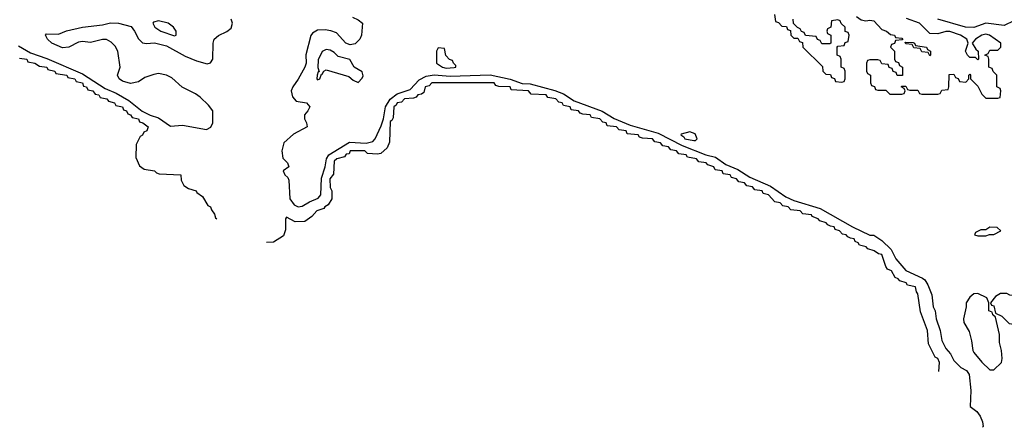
# Model space of a CAD drawing. Header units: inches. Extents: x 2710751 to 2829008, y 857003 to 965602.
# Tile 302 of 320: x 2810516 to 2815443, y 866726 to 868767. Entities that reach past the tile are written whole.
import ezdxf

# ---------------------------------------------------------------- set-up
doc = ezdxf.new("R2010")
doc.units = ezdxf.units.IN
doc.header["$MEASUREMENT"] = 0
doc.layers.add('C8816', color=7, linetype='Continuous')

msp = doc.modelspace()

# ---------------------------------------------------------------- linework, layer by layer
at = {"layer": 'C8816', "color": 2}
for points, elevation in [([(2810510, 868635.9), (2810570, 868600.9), (2810652.2, 868572.2), (2810830, 868496.3), (2810942.6, 868422.6), (2810998.4, 868398.4), (2811062, 868362), (2811128.9, 868308.9), (2811168.7, 868288.7), (2811210, 868275.3), (2811270, 868233.4), (2811330, 868238.4), (2811450, 868216.4), (2811471.4, 868228.6), (2811482.4, 868250), (2811481.6, 868310), (2811459.8, 868339.8), (2811419.3, 868379.3), (2811396, 868396), (2811328.6, 868428.6), (2811276.4, 868476.4), (2811250, 868489.7), (2811210, 868497.6), (2811186.7, 868493.3), (2811142.4, 868477.6), (2811110, 868456), (2811070, 868447), (2811030, 868459.3), (2811014, 868470), (2811004.5, 868490), (2811018, 868530), (2811007.6, 868610), (2810993.6, 868633.6), (2810973.9, 868653.9), (2810950, 868667.3), (2810930, 868667.3), (2810870, 868652.3), (2810830, 868658), (2810810, 868655.1), (2810761, 868630), (2810730, 868625.6), (2810677.2, 868650), (2810654, 868670), (2810645.2, 868690), (2810650, 868696), (2810710, 868694.4), (2810750, 868711.8), (2810830.3, 868730.3), (2810930, 868741.3), (2810970, 868751.5), (2811010.2, 868750.2), (2811072.8, 868732.8), (2811090.3, 868710), (2811110, 868670.8), (2811130, 868650.8), (2811150, 868647.3), (2811190, 868650.3), (2811250, 868636), (2811343.6, 868583.6), (2811400.3, 868560.3), (2811454.5, 868545.5), (2811470, 868550.8), (2811482, 868570), (2811483.6, 868650), (2811489.6, 868670), (2811510, 868687.7), (2811552.9, 868707.1), (2811574.7, 868725.3), (2811580.7, 868750), (2811574.5, 868770)], 2), ([(2812180.3, 868780.3), (2812210, 868766.8), (2812230.4, 868750), (2812226, 868690), (2812218, 868670), (2812194.2, 868645.8), (2812170, 868641.6), (2812147.3, 868650), (2812101.2, 868701.2), (2812072, 868712), (2812044.5, 868715.5), (2812005.2, 868714.8), (2811980.5, 868699.5), (2811973, 868687), (2811948.3, 868591.7), (2811948.5, 868550), (2811943.1, 868530), (2811910, 868469.3), (2811882, 868430), (2811874.9, 868410), (2811880.7, 868380.7), (2811898.8, 868358.8), (2811950.2, 868350.2), (2811967.7, 868330), (2811958, 868310), (2811940.7, 868290), (2811940.7, 868270), (2811950.7, 868250), (2811954, 868230), (2811886.4, 868193.6), (2811838, 868150), (2811828, 868110), (2811832.8, 868072.8), (2811856, 868050), (2811862, 868030), (2811834, 868010), (2811842, 867990), (2811857.6, 867977.6), (2811863.1, 867963.1), (2811867.2, 867870), (2811890, 867840.5), (2811910, 867830.7), (2811930, 867834), (2811965.2, 867854.8), (2812010, 867873.4), (2812022.7, 867890), (2812026.5, 867973.5), (2812045, 868030), (2812050.8, 868070), (2812062, 868090), (2812166.4, 868153.6), (2812250, 868148.4), (2812282.2, 868157.8), (2812294, 868170), (2812323.9, 868236.1), (2812335.8, 868270), (2812346, 868330), (2812370, 868369.2), (2812404.9, 868395.1), (2812470, 868418), (2812514.1, 868465.9), (2812550, 868483.5), (2812590, 868490.1), (2812670, 868484.4), (2812870, 868490.1), (2812970, 868468.5), (2813030, 868447.1), (2813070, 868445.5), (2813193, 868413), (2813236.2, 868396.2), (2813290, 868361.4), (2813430, 868308.4), (2813490, 868272.4), (2813570, 868239), (2813710, 868199), (2813830, 868136.6), (2813950, 868090.2), (2813998, 868078), (2814050, 868041.8), (2814110, 868017.5), (2814170, 867978.3), (2814272.9, 867932.9), (2814350, 867879.8), (2814390, 867862.2), (2814520.9, 867820.9), (2814683.8, 867730), (2814770, 867688.7), (2814790, 867688), (2814830, 867661.6), (2814876.4, 867616.4), (2814900.3, 867570), (2814950, 867512), (2815033.4, 867473.4), (2815044.5, 867464.5), (2815059.9, 867439.9), (2815080.4, 867390), (2815087.2, 867330), (2815096.3, 867310), (2815101.7, 867270), (2815121.5, 867210), (2815130, 867161), (2815150, 867120.7), (2815173.4, 867093.4), (2815190, 867061), (2815224.9, 867024.9), (2815254, 867010), (2815267.3, 866990), (2815275.5, 866910), (2815271.3, 866830), (2815304.9, 866804.9), (2815321.6, 866781.6), (2815333, 866753), (2815337.1, 866730), (2815334, 866726)], 2), ([(2814292.7, 868792.7), (2814298, 868758), (2814312.7, 868752.7), (2814330, 868734), (2814352.7, 868732.7), (2814358, 868718), (2814372.7, 868712.7), (2814374, 868690), (2814390, 868674), (2814410, 868674), (2814418, 868658), (2814432.7, 868652.7), (2814434, 868630), (2814532.7, 868532.7), (2814534, 868510), (2814550, 868494), (2814572.7, 868492.7), (2814578, 868478), (2814592.7, 868472.7), (2814598, 868458), (2814630, 868454), (2814642, 868458), (2814646, 868470), (2814646, 868510), (2814642, 868522), (2814626, 868530), (2814626, 868570), (2814622, 868582), (2814606, 868590), (2814606, 868630), (2814610, 868634), (2814642, 868638), (2814647.3, 868652.7), (2814662, 868658), (2814666, 868690), (2814662, 868702), (2814647.3, 868707.3), (2814646, 868730), (2814627.3, 868747.3), (2814622, 868762), (2814610, 868766), (2814578, 868762), (2814574, 868730), (2814558, 868722), (2814554, 868710), (2814558, 868698), (2814574, 868690), (2814574, 868650), (2814570, 868646), (2814530, 868646), (2814522, 868662), (2814507.3, 868667.3), (2814502, 868682), (2814447.3, 868687.3), (2814442, 868702), (2814427.3, 868707.3), (2814422, 868722), (2814407.3, 868727.3), (2814387.3, 868747.3), (2814386, 868770)], 6), ([(2814702.8, 868782.8), (2814726.4, 868766.4), (2814750, 868761), (2814770, 868764.7), (2814790, 868762), (2814830, 868718), (2814854, 868710), (2814872.7, 868692.7), (2814894, 868690), (2814898, 868678), (2814930, 868674), (2814934, 868670), (2814934, 868666), (2814898, 868662), (2814892.7, 868647.3), (2814878, 868642), (2814874, 868630), (2814894, 868610), (2814894, 868570), (2814898, 868558), (2814912.7, 868552.7), (2814918, 868538), (2814934, 868530), (2814932.7, 868487.3), (2814907.3, 868487.3), (2814902, 868502), (2814887.3, 868507.3), (2814882, 868522), (2814867.3, 868527.3), (2814862, 868542), (2814830, 868546), (2814822, 868562), (2814810, 868566), (2814770, 868566), (2814758, 868562), (2814754, 868550), (2814754, 868510), (2814758, 868498), (2814774, 868490), (2814774, 868450), (2814778, 868438), (2814792.7, 868432.7), (2814798, 868418), (2814810, 868414), (2814850, 868414), (2814870, 868394), (2814930, 868394), (2814942, 868398), (2814946, 868410), (2814942, 868422), (2814926, 868430), (2814930, 868434), (2814950, 868434), (2814958, 868418), (2814970, 868414), (2815010, 868414), (2815018, 868398), (2815030, 868394), (2815110, 868394), (2815122, 868398), (2815130, 868414), (2815162, 868418), (2815166, 868430), (2815167.3, 868492.7), (2815190, 868494), (2815198, 868478), (2815212.7, 868472.7), (2815218, 868458), (2815250, 868454), (2815266, 868470), (2815266, 868490), (2815270, 868494), (2815274, 868490), (2815274, 868470), (2815310, 868434), (2815330, 868394), (2815350, 868374), (2815410, 868374), (2815422, 868378), (2815426, 868410), (2815422, 868422), (2815406, 868430), (2815406, 868490), (2815387.3, 868507.3), (2815382, 868522), (2815366, 868530), (2815366, 868570), (2815362, 868582), (2815346, 868590), (2815362, 868598), (2815370, 868614), (2815410, 868614), (2815426, 868630), (2815426, 868650), (2815368, 868690), (2815350, 868694), (2815330, 868689.2), (2815298, 868670), (2815282, 868650), (2815299.6, 868619.6), (2815312, 868610), (2815314, 868570), (2815310, 868566), (2815298, 868578), (2815270, 868578), (2815258, 868590), (2815248, 868610), (2815262, 868650), (2815255.3, 868670), (2815223.7, 868690), (2815170, 868708.2), (2815150, 868707.8), (2815110, 868696.3), (2815070, 868698), (2815018, 868750), (2814953, 868773)], 6), ([(2815490, 868761.6), (2815442.3, 868737.7), (2815350, 868749.8), (2815290, 868728.5), (2815248, 868730), (2815110, 868769.3)], 2), ([(2810514.8, 868574.8), (2810550.7, 868570), (2810556, 868556), (2810592, 868550), (2810614, 868534), (2810650.8, 868530), (2810656.9, 868516.9), (2810690.8, 868510), (2810696.9, 868496.9), (2810750.8, 868490), (2810756.9, 868476.9), (2810791, 868470), (2810798, 868458), (2810830, 868450.3), (2810834.4, 868434.4), (2810850.7, 868430), (2810856, 868416), (2810882, 868410), (2810894, 868394), (2810911, 868390), (2810918, 868378), (2810951.3, 868370), (2810959.6, 868359.6), (2810990.8, 868350), (2810996.9, 868336.9), (2811030.7, 868330), (2811035.3, 868315.3), (2811050.8, 868310), (2811056, 868296), (2811071, 868290), (2811078, 868278), (2811110.7, 868270), (2811115.3, 868255.3), (2811132, 868250), (2811158, 868230), (2811151.3, 868210), (2811136.9, 868203.1), (2811130, 868188.7), (2811118, 868182), (2811098, 868142), (2811096.9, 868076.9), (2811115.3, 868035.3), (2811138, 868018), (2811190, 868010.6), (2811199.6, 867999.6), (2811214.4, 867994.4), (2811322, 867990), (2811323.6, 867963.6), (2811336.9, 867936.9), (2811361, 867921), (2811398, 867910), (2811402, 867902), (2811430, 867882), (2811456.9, 867836.9), (2811470.7, 867830), (2811474.8, 867814.8), (2811490, 867794), (2811494.8, 867774.8), (2811502, 867770)], -2), ([(2815114.5, 867005.5), (2815118, 867050), (2815110, 867071), (2815096.9, 867076.9), (2815063.6, 867143.6), (2815058, 867210), (2815023.6, 867303.6), (2815010, 867394), (2815003.6, 867403.6), (2814998, 867430), (2814958, 867438), (2814951, 867450), (2814919.6, 867459.6), (2814911.3, 867470), (2814896, 867476), (2814878, 867510), (2814858, 867518), (2814850.5, 867530.5), (2814830, 867590.6), (2814814, 867594), (2814792, 867610), (2814759.6, 867619.6), (2814751.3, 867630), (2814718, 867638), (2814711, 867650), (2814696, 867656), (2814690.8, 867670), (2814673.4, 867673.4), (2814659.6, 867679.6), (2814651.3, 867690), (2814633.7, 867693.7), (2814618, 867710), (2814596.9, 867716.9), (2814590.8, 867730), (2814573, 867733), (2814559.6, 867739.6), (2814551.3, 867750), (2814519.6, 867759.6), (2814511.3, 867770), (2814482, 867782), (2814478, 867790), (2814434.8, 867794.8), (2814422, 867810), (2814375.3, 867815.3), (2814362, 867830), (2814334.8, 867834.8), (2814322, 867850), (2814294.4, 867854.4), (2814262, 867890), (2814236, 867896), (2814230.7, 867910), (2814194.8, 867914.8), (2814182, 867930), (2814154.8, 867934.8), (2814142, 867950), (2814114.8, 867954.8), (2814102, 867970), (2814076.9, 867976.9), (2814070.8, 867990), (2814036, 867996), (2814030.7, 868010), (2813996, 868016), (2813990, 868030.6), (2813959.6, 868039.6), (2813951.3, 868050), (2813914.8, 868054.8), (2813902, 868070), (2813858, 868078), (2813851, 868090), (2813814.8, 868094.8), (2813802, 868110), (2813774.8, 868114.8), (2813762, 868130), (2813734.8, 868134.8), (2813722, 868150), (2813694.8, 868154.8), (2813682, 868170), (2813633, 868173), (2813618, 868178), (2813611, 868190), (2813555.3, 868195.3), (2813550.6, 868210), (2813514.8, 868214.8), (2813502, 868230), (2813455.3, 868235.3), (2813450.6, 868250), (2813433.2, 868253.2), (2813418, 868270), (2813376.9, 868276.9), (2813370.8, 868290), (2813333.4, 868293.4), (2813319.6, 868299.6), (2813311.3, 868310), (2813275.3, 868315.3), (2813270.6, 868330), (2813236.9, 868336.9), (2813230, 868350.5), (2813213.7, 868353.7), (2813198, 868370), (2813158, 868378), (2813151, 868390), (2813074.8, 868394.8), (2813062, 868410), (2812975.3, 868415.3), (2812970.6, 868430), (2812913.2, 868433.2), (2812898, 868438), (2812890, 868450.2), (2812578, 868450), (2812564, 868436), (2812545.2, 868430), (2812538, 868402), (2812526.6, 868393.4), (2812508.7, 868390), (2812500.4, 868379.6), (2812486.6, 868373.4), (2812442, 868370), (2812426, 868354), (2812405.2, 868350), (2812400.4, 868339.6), (2812388, 868330), (2812384, 868276), (2812378, 868262), (2812370, 868258), (2812365.6, 868154.4), (2812355.3, 868124.7), (2812323.1, 868096.9), (2812305.6, 868094.4), (2812256.9, 868096.9), (2812242, 868110), (2812170, 868110.3), (2812164, 868096), (2812150, 868093.4), (2812140.4, 868079.6), (2812102, 868070), (2812090, 868058), (2812086.6, 867993.4), (2812068.5, 867970), (2812070, 867926), (2812078, 867910), (2812078, 867870), (2812059.3, 867840.7), (2812042, 867830), (2812038, 867822), (2812002, 867810), (2811978, 867782), (2811943.1, 867756.9), (2811894.8, 867754.8), (2811850, 867778), (2811846, 867770), (2811845.2, 867714.8), (2811835.3, 867684.7), (2811786.3, 867653.7), (2811750, 867651.7)], -2)]:
    msp.add_lwpolyline(points, dxfattribs=dict(at, elevation=elevation))
at = {"layer": 'C8816', "color": 2, "elevation": 6}
for points in [[(2811210, 868762), (2811184.7, 868755.3), (2811182, 868750), (2811192, 868730), (2811222, 868710), (2811290, 868686), (2811298, 868690), (2811298, 868710), (2811286, 868730), (2811258, 868750)], [(2812050, 868618), (2812030, 868608), (2812010, 868566), (2812007.9, 868527.9), (2812014, 868506), (2812010, 868506), (2812004.7, 868490), (2812002, 868470), (2812005.4, 868465.4), (2812018, 868470), (2812026, 868494), (2812030, 868494), (2812038, 868510), (2812050, 868516), (2812162, 868482), (2812183.6, 868463.6), (2812210, 868452), (2812230, 868474), (2812234, 868486), (2812230, 868506), (2812188.7, 868528.7), (2812168.4, 868568.4), (2812110, 868582), (2812090, 868602), (2812070, 868614)], [(2812610, 868626), (2812602, 868610), (2812602, 868550), (2812632, 868530), (2812650, 868524.9), (2812690, 868527.3), (2812698, 868530), (2812698, 868538), (2812686, 868550), (2812682, 868562), (2812667.3, 868567.3), (2812648.4, 868588.4), (2812642, 868622)], [(2815070, 868586), (2815062, 868602), (2815030, 868606), (2815022, 868622), (2814990, 868626), (2814982, 868642), (2814950, 868646), (2814946, 868654), (2814987.3, 868652.7), (2814994, 868650), (2814998, 868638), (2815054, 868630), (2815058, 868618), (2815074, 868610), (2815074, 868590)], [(2813870, 868206), (2813825.4, 868194.6), (2813824.7, 868190), (2813839.8, 868179.8), (2813844.7, 868170), (2813890, 868162), (2813898, 868162), (2813906, 868170), (2813895.3, 868195.3)], [(2815370, 867728), (2815350, 867715.3), (2815326, 867714), (2815298, 867702), (2815294, 867690), (2815310, 867684.7), (2815350, 867684.7), (2815368, 867692), (2815390, 867692), (2815426, 867710), (2815407.3, 867727.3)], [(2815310, 867395.3), (2815290, 867394), (2815270, 867378), (2815252, 867350), (2815252, 867330), (2815238.8, 867270), (2815241, 867250), (2815266.4, 867206.4), (2815278.8, 867158.8), (2815284.9, 867110), (2815290, 867101), (2815330, 867052), (2815370, 867014), (2815390, 867014), (2815428.7, 867050), (2815432.7, 867070), (2815429, 867110), (2815419, 867150), (2815419, 867190), (2815398, 867278), (2815386, 867290), (2815382, 867302), (2815366, 867310), (2815366, 867350), (2815354.6, 867374.6)], [(2815423.6, 867396.4), (2815399.6, 867380.4), (2815374, 867350), (2815378, 867338), (2815390, 867334), (2815398, 867298), (2815430, 867282), (2815466.4, 867246.4), (2815490, 867242), (2815508.4, 867251.6), (2815518, 867270), (2815518, 867330), (2815490, 867386), (2815470, 867388), (2815455.3, 867395.3)]]:
    msp.add_lwpolyline(points, close=True, dxfattribs=at)

doc.saveas('drawing.dxf')
